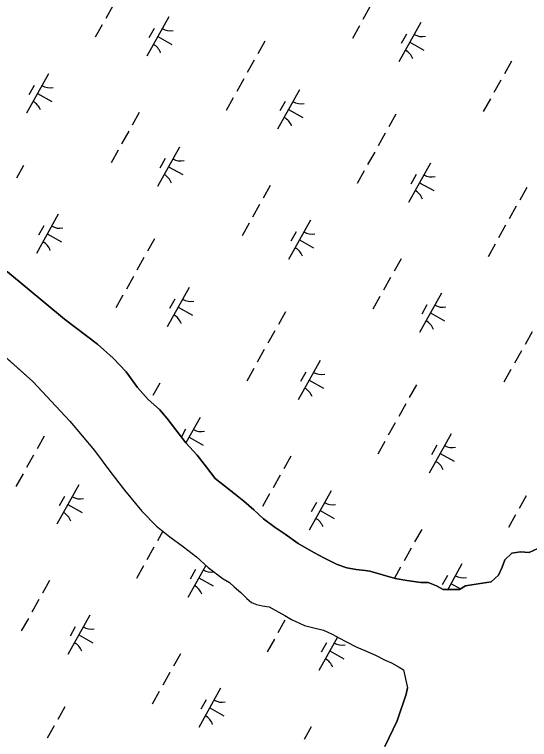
# Model space of a CAD drawing. Extents: x 3923531 to 3943530, y 207391 to 229799.
# Drawn here: x 3932384 to 3932955, y 219057 to 219861 of the extents above; entities that cross this region are included whole.
import ezdxf

# ---------------------------------------------------------------- set-up
doc = ezdxf.new("R2010")
doc.units = 0
doc.layers.add('V-TOPO-SHOR', color=7, linetype='Continuous')
doc.layers.add('V-WETL-SWMP', color=7, linetype='Continuous')

msp = doc.modelspace()

# ---------------------------------------------------------------- linework, layer by layer
at = {"layer": 'V-TOPO-SHOR'}
msp.add_line((3932818.68, 219107.61), (3932820.14, 219114.32), dxfattribs=at)
for points in [[(3931787.11, 219896.13), (3931889.78, 219849.54), (3932040.75, 219779.28), (3932211.06, 219689.68), (3932234.92, 219678.15), (3932251.35, 219669.52), (3932271.38, 219658.03), (3932284.77, 219648.02), (3932299.55, 219635.98), (3932310.54, 219627.2), (3932323.34, 219617.4), (3932341.72, 219602.91), (3932356.5, 219591.27), (3932376.29, 219575.96), (3932439.61, 219523.32), (3932476.39, 219495.55), (3932493.76, 219480.05), (3932507.91, 219465), (3932520.62, 219447.74), (3932532.36, 219434.13)], [(3932349.74, 219502.63), (3932404.44, 219454.12), (3932445.49, 219410.38), (3932472.95, 219377.66), (3932490.04, 219354.72), (3932506.34, 219333.8), (3932525.44, 219310.43), (3932541.79, 219293.94), (3932556.37, 219281.91), (3932571.77, 219270.87), (3932585.96, 219259.84), (3932598.93, 219247.82), (3932615.52, 219235.36), (3932622.53, 219231.46), (3932627.72, 219226.57), (3932635.31, 219220.25), (3932641.89, 219213.53), (3932647.08, 219209.05), (3932652.7, 219206.98), (3932659.13, 219205.5), (3932666.57, 219204.21), (3932684, 219194.56), (3932691.41, 219190.26), (3932705.85, 219183.66), (3932716.09, 219180.94), (3932726.94, 219178.41), (3932736.57, 219174.07), (3932744.78, 219169.36), (3932751.8, 219165.86), (3932764.02, 219159.49), (3932772.85, 219155.97), (3932784.68, 219150.81), (3932795.3, 219145.26), (3932802.32, 219142.17), (3932810.73, 219137.45), (3932815.53, 219134.38), (3932820.14, 219114.32)], [(3932532.36, 219434.13), (3932544.95, 219423.32), (3932553.5, 219413.36), (3932563.05, 219400.77), (3932574.18, 219386.35), (3932586.93, 219372.52), (3932597.06, 219359.12), (3932606.81, 219346.73), (3932617.2, 219338.36), (3932629.18, 219328.77), (3932638.38, 219321.62), (3932649.76, 219311.83), (3932660.33, 219301.85), (3932673.13, 219292.45), (3932684.33, 219285.08), (3932698.73, 219274.66), (3932716.15, 219264.41), (3932727.17, 219258.65), (3932742.21, 219251.25), (3932752.85, 219247.71), (3932763.1, 219245.59), (3932772.96, 219244.68), (3932778.19, 219243.82), (3932806.51, 219235.87), (3932819.38, 219233.32), (3932834.87, 219231.15), (3932843.13, 219231.26), (3932852.16, 219227.74), (3932859.57, 219223.64), (3932877.65, 219223.52)], [(3932877.65, 219223.52), (3932884.22, 219227.61), (3932893.53, 219228.9), (3932912.75, 219231.86), (3932920.94, 219239.49), (3932924.99, 219248.35), (3932928.04, 219256.43), (3932935.64, 219263.67), (3932945.54, 219265.15), (3932955.03, 219264.46), (3932964.57, 219268.91)], [(3932795.09, 219049.21), (3932808.64, 219077.96), (3932818.68, 219107.61)]]:
    msp.add_lwpolyline(points, dxfattribs=at)
at = {"layer": 'V-WETL-SWMP'}
for p, q in [((3932493.24, 219870.97), (3932485.43, 219857)), ((3932778.43, 219869.71), (3932770.63, 219855.75)), ((3932555.2, 219858.78), (3932530.81, 219815.13)), ((3932834.81, 219852.3), (3932810.43, 219808.65)), ((3932481.53, 219850.01), (3932473.73, 219836.05)), ((3932539.19, 219845.95), (3932533.34, 219835.48)), ((3932766.73, 219848.76), (3932758.92, 219834.79)), ((3932543, 219836.95), (3932558.72, 219828.17)), ((3932818.81, 219839.48), (3932812.96, 219829)), ((3932661.86, 219831.75), (3932654.06, 219817.78)), ((3932822.62, 219830.48), (3932838.34, 219821.7)), ((3932650.15, 219810.79), (3932642.35, 219796.83)), ((3932935.35, 219809.54), (3932927.55, 219795.57)), ((3932421.99, 219795.46), (3932397.61, 219751.81)), ((3932638.45, 219789.84), (3932630.65, 219775.87)), ((3932923.64, 219788.59), (3932915.84, 219774.62)), ((3932405.99, 219782.64), (3932400.14, 219772.16)), ((3932409.8, 219773.64), (3932425.52, 219764.86)), ((3932700.41, 219777.65), (3932676.02, 219734)), ((3932626.74, 219768.89), (3932618.94, 219754.92)), ((3932684.41, 219764.83), (3932678.55, 219754.35)), ((3932911.94, 219767.64), (3932904.14, 219753.67)), ((3932688.22, 219755.83), (3932703.93, 219747.05)), ((3932522.53, 219752.71), (3932514.73, 219738.74)), ((3932807.07, 219750.62), (3932799.27, 219736.65)), ((3932510.82, 219731.75), (3932503.02, 219717.79)), ((3932795.37, 219729.67), (3932787.56, 219715.7)), ((3932499.12, 219710.8), (3932491.32, 219696.83)), ((3932567.21, 219714.34), (3932542.82, 219670.69)), ((3932783.66, 219708.72), (3932775.86, 219694.75)), ((3932551.21, 219701.52), (3932545.35, 219691.04)), ((3932394.25, 219693.79), (3932386.45, 219679.82)), ((3932555.02, 219692.52), (3932570.73, 219683.74)), ((3932845.62, 219696.53), (3932821.24, 219652.88)), ((3932771.96, 219687.77), (3932764.15, 219673.8)), ((3932829.62, 219683.71), (3932823.77, 219673.23)), ((3932833.43, 219674.7), (3932849.14, 219665.93)), ((3932667.74, 219671.58), (3932659.94, 219657.61)), ((3932952.29, 219669.5), (3932944.48, 219655.53)), ((3932656.04, 219650.63), (3932648.24, 219636.66)), ((3932940.58, 219648.55), (3932932.78, 219634.58)), ((3932432.8, 219639.69), (3932408.42, 219596.04)), ((3932416.8, 219626.87), (3932410.95, 219616.39)), ((3932644.33, 219629.68), (3932636.53, 219615.71)), ((3932712.42, 219633.22), (3932688.04, 219589.57)), ((3932928.88, 219627.59), (3932921.07, 219613.62)), ((3932696.42, 219620.39), (3932690.57, 219609.92)), ((3932420.61, 219617.87), (3932436.32, 219609.09)), ((3932539.47, 219612.66), (3932531.66, 219598.69)), ((3932700.23, 219611.39), (3932715.94, 219602.61)), ((3932917.17, 219606.64), (3932909.37, 219592.67)), ((3932527.76, 219591.71), (3932519.96, 219577.74)), ((3932812.96, 219590.46), (3932805.15, 219576.49)), ((3932439.61, 219523.32), (3932376.29, 219575.96)), ((3932516.06, 219570.76), (3932508.25, 219556.79)), ((3932801.25, 219569.51), (3932793.45, 219555.54)), ((3932578.02, 219558.57), (3932553.63, 219514.92)), ((3932504.35, 219549.81), (3932496.55, 219535.84)), ((3932562.01, 219545.74), (3932556.16, 219535.27)), ((3932789.55, 219548.55), (3932781.74, 219534.59)), ((3932857.64, 219552.09), (3932833.25, 219508.44)), ((3932841.63, 219539.27), (3932835.78, 219528.79)), ((3932565.82, 219536.74), (3932581.54, 219527.97)), ((3932684.68, 219531.54), (3932676.88, 219517.57)), ((3932845.44, 219530.27), (3932861.16, 219521.49)), ((3932476.39, 219495.55), (3932439.61, 219523.32)), ((3932672.98, 219510.59), (3932665.17, 219496.62)), ((3932958.17, 219509.33), (3932950.37, 219495.37)), ((3932349.74, 219502.63), (3932404.44, 219454.12)), ((3932493.76, 219480.05), (3932476.39, 219495.55)), ((3932661.27, 219489.63), (3932653.47, 219475.66)), ((3932946.47, 219488.38), (3932938.66, 219474.41)), ((3932507.9, 219465), (3932493.76, 219480.05)), ((3932723.23, 219477.44), (3932698.84, 219433.79)), ((3932649.57, 219468.68), (3932641.76, 219454.71)), ((3932934.76, 219467.43), (3932926.96, 219453.46)), ((3932520.62, 219447.74), (3932507.9, 219465)), ((3932707.23, 219464.62), (3932701.38, 219454.14)), ((3932404.44, 219454.12), (3932445.49, 219410.38)), ((3932545.35, 219452.5), (3932537.55, 219438.53)), ((3932711.04, 219455.62), (3932726.75, 219446.84)), ((3932829.89, 219450.41), (3932822.09, 219436.44)), ((3932532.36, 219434.13), (3932520.62, 219447.74)), ((3932544.94, 219423.32), (3932532.36, 219434.13)), ((3932818.19, 219429.46), (3932810.39, 219415.49)), ((3932553.5, 219413.36), (3932544.94, 219423.32)), ((3932445.49, 219410.38), (3932472.95, 219377.66)), ((3932563.04, 219400.77), (3932553.5, 219413.36)), ((3932590.03, 219414.13), (3932574.38, 219386.13)), ((3932574.03, 219401.31), (3932569.24, 219392.74)), ((3932806.48, 219408.51), (3932798.68, 219394.54)), ((3932417.07, 219393.58), (3932409.27, 219379.61)), ((3932574.18, 219386.35), (3932563.04, 219400.77)), ((3932868.44, 219396.32), (3932844.06, 219352.67)), ((3932586.93, 219372.52), (3932574.18, 219386.35)), ((3932577.84, 219392.31), (3932593.55, 219383.53)), ((3932794.78, 219387.56), (3932786.98, 219373.59)), ((3932472.95, 219377.66), (3932490.04, 219354.72)), ((3932852.44, 219383.5), (3932846.59, 219373.02)), ((3932405.37, 219372.63), (3932397.57, 219358.66)), ((3932597.06, 219359.12), (3932586.93, 219372.52)), ((3932690.56, 219371.37), (3932682.76, 219357.41)), ((3932856.25, 219374.5), (3932871.97, 219365.72)), ((3932490.04, 219354.72), (3932506.34, 219333.8)), ((3932606.81, 219346.73), (3932597.06, 219359.12)), ((3932393.66, 219351.67), (3932385.86, 219337.71)), ((3932617.2, 219338.36), (3932606.81, 219346.73)), ((3932678.86, 219350.42), (3932671.06, 219336.45)), ((3932455.62, 219339.49), (3932431.24, 219295.83)), ((3932629.18, 219328.77), (3932617.2, 219338.36)), ((3932506.34, 219333.8), (3932525.44, 219310.43)), ((3932638.38, 219321.62), (3932629.18, 219328.77)), ((3932667.15, 219329.47), (3932659.35, 219315.5)), ((3932735.24, 219333.01), (3932710.86, 219289.36)), ((3932439.62, 219326.66), (3932433.77, 219316.18)), ((3932649.76, 219311.83), (3932638.38, 219321.62)), ((3932951.7, 219327.38), (3932943.89, 219313.42)), ((3932443.43, 219317.66), (3932459.15, 219308.88)), ((3932719.24, 219320.18), (3932713.39, 219309.71)), ((3932525.44, 219310.43), (3932541.79, 219293.94)), ((3932660.33, 219301.85), (3932649.76, 219311.83)), ((3932723.05, 219311.18), (3932738.76, 219302.4)), ((3932939.99, 219306.43), (3932932.19, 219292.46)), ((3932673.13, 219292.45), (3932660.33, 219301.85)), ((3932541.79, 219293.94), (3932556.37, 219281.91)), ((3932548.74, 219288.21), (3932542.78, 219277.53)), ((3932684.33, 219285.08), (3932673.13, 219292.45)), ((3932835.78, 219290.25), (3932827.98, 219276.28)), ((3932556.37, 219281.91), (3932571.77, 219270.87)), ((3932698.73, 219274.66), (3932684.33, 219285.08)), ((3932716.15, 219264.41), (3932698.73, 219274.66)), ((3932538.88, 219270.55), (3932531.07, 219256.58)), ((3932571.77, 219270.87), (3932585.96, 219259.84)), ((3932727.17, 219258.65), (3932716.15, 219264.41)), ((3932824.07, 219269.3), (3932816.27, 219255.33)), ((3932945.54, 219265.15), (3932935.63, 219263.67)), ((3932955.03, 219264.46), (3932945.54, 219265.15)), ((3932964.57, 219268.91), (3932955.03, 219264.46)), ((3932585.96, 219259.84), (3932598.93, 219247.82)), ((3932742.21, 219251.24), (3932727.17, 219258.65)), ((3932928.04, 219256.43), (3932924.99, 219248.35)), ((3932935.63, 219263.67), (3932928.04, 219256.43)), ((3932527.17, 219249.6), (3932519.37, 219235.63)), ((3932596.31, 219250.25), (3932576.45, 219214.71)), ((3932752.85, 219247.71), (3932742.21, 219251.24)), ((3932812.37, 219248.34), (3932805.55, 219236.14)), ((3932880.46, 219251.88), (3932864.66, 219223.61)), ((3932924.99, 219248.35), (3932920.94, 219239.49)), ((3932584.84, 219245.54), (3932578.98, 219235.06)), ((3932598.93, 219247.82), (3932615.52, 219235.36)), ((3932763.1, 219245.59), (3932752.85, 219247.71)), ((3932772.96, 219244.68), (3932763.1, 219245.59)), ((3932778.19, 219243.82), (3932772.96, 219244.68)), ((3932806.51, 219235.87), (3932778.19, 219243.82)), ((3932422.96, 219233.41), (3932415.16, 219219.45)), ((3932588.65, 219236.54), (3932604.36, 219227.76)), ((3932615.52, 219235.36), (3932622.53, 219231.46)), ((3932819.38, 219233.32), (3932806.51, 219235.87)), ((3932834.87, 219231.15), (3932819.38, 219233.32)), ((3932864.45, 219239.06), (3932858.6, 219228.58)), ((3932920.94, 219239.49), (3932912.75, 219231.86)), ((3932622.53, 219231.46), (3932627.72, 219226.57)), ((3932627.72, 219226.57), (3932635.31, 219220.25)), ((3932843.13, 219231.26), (3932834.87, 219231.15)), ((3932852.16, 219227.74), (3932843.13, 219231.26)), ((3932859.57, 219223.64), (3932852.16, 219227.74)), ((3932868.26, 219230.06), (3932878.75, 219224.2)), ((3932884.22, 219227.61), (3932877.65, 219223.52)), ((3932893.53, 219228.89), (3932884.22, 219227.61)), ((3932912.75, 219231.86), (3932893.53, 219228.89)), ((3932635.31, 219220.25), (3932641.89, 219213.53)), ((3932877.65, 219223.52), (3932859.57, 219223.64)), ((3932411.25, 219212.46), (3932403.45, 219198.49)), ((3932641.89, 219213.53), (3932647.08, 219209.05)), ((3932647.08, 219209.05), (3932652.7, 219206.98)), ((3932652.7, 219206.98), (3932659.13, 219205.5)), ((3932659.13, 219205.5), (3932666.57, 219204.21)), ((3932666.57, 219204.21), (3932684, 219194.56)), ((3932467.64, 219195.05), (3932443.25, 219151.4)), ((3932684, 219194.56), (3932691.41, 219190.26)), ((3932399.55, 219191.51), (3932391.75, 219177.54)), ((3932684.09, 219189.42), (3932676.29, 219175.46)), ((3932691.41, 219190.26), (3932705.85, 219183.66)), ((3932705.85, 219183.66), (3932716.09, 219180.94)), ((3932451.64, 219182.22), (3932445.78, 219171.75)), ((3932716.09, 219180.94), (3932726.94, 219178.41)), ((3932726.94, 219178.41), (3932736.57, 219174.07)), ((3932455.44, 219173.22), (3932471.16, 219164.44)), ((3932672.39, 219168.47), (3932664.58, 219154.5)), ((3932742.41, 219170.72), (3932721.67, 219133.59)), ((3932736.57, 219174.07), (3932744.78, 219169.36)), ((3932744.78, 219169.36), (3932751.8, 219165.86)), ((3932730.05, 219164.41), (3932724.2, 219153.94)), ((3932751.8, 219165.86), (3932764.02, 219159.49)), ((3932568.17, 219152.29), (3932560.37, 219138.32)), ((3932733.86, 219155.41), (3932749.57, 219146.63)), ((3932764.02, 219159.49), (3932772.85, 219155.97)), ((3932772.85, 219155.97), (3932784.68, 219150.81)), ((3932784.68, 219150.81), (3932795.3, 219145.26)), ((3932795.3, 219145.26), (3932802.32, 219142.17)), ((3932802.32, 219142.17), (3932810.73, 219137.45)), ((3932810.73, 219137.45), (3932815.53, 219134.38)), ((3932556.47, 219131.34), (3932548.66, 219117.37)), ((3932815.53, 219134.38), (3932820.14, 219114.32)), ((3932612.85, 219113.92), (3932588.47, 219070.27)), ((3932820.14, 219114.32), (3932818.68, 219107.61)), ((3932544.76, 219110.39), (3932536.96, 219096.42)), ((3932818.68, 219107.61), (3932808.64, 219077.96)), ((3932596.85, 219101.1), (3932591, 219090.62)), ((3932439.9, 219093.37), (3932432.09, 219079.4)), ((3932600.66, 219092.1), (3932616.37, 219083.32)), ((3932428.19, 219072.42), (3932420.39, 219058.45)), ((3932713.39, 219071.17), (3932705.58, 219057.2)), ((3932808.64, 219077.96), (3932795.09, 219049.21))]:
    msp.add_line(p, q, dxfattribs=at)
for centre, start, end in [((3932556.68, 219860.95), 240.03808, 281.58174), ((3932836.3, 219854.47), 240.03808, 281.58174), ((3932529.74, 219812.72), 20.03808, 61.58174), ((3932809.36, 219806.25), 20.03808, 61.58174), ((3932423.48, 219797.64), 240.03808, 281.58174), ((3932396.54, 219749.41), 20.03808, 61.58174), ((3932701.89, 219779.83), 240.03808, 281.58174), ((3932674.95, 219731.6), 20.03808, 61.58174), ((3932568.69, 219716.51), 240.03808, 281.58174), ((3932541.75, 219668.29), 20.03808, 61.58174), ((3932847.11, 219698.7), 240.03808, 281.58174), ((3932820.17, 219650.47), 20.03808, 61.58174), ((3932434.29, 219641.87), 240.03808, 281.58174), ((3932713.91, 219635.39), 240.03808, 281.58174), ((3932407.35, 219593.64), 20.03808, 61.58174), ((3932686.97, 219587.16), 20.03808, 61.58174), ((3932579.5, 219560.74), 240.03808, 281.58174), ((3932859.12, 219554.26), 240.03808, 281.58174), ((3932552.56, 219512.51), 20.03808, 61.58174), ((3932832.18, 219506.04), 20.03808, 61.58174), ((3932724.72, 219479.62), 240.03808, 281.58174), ((3932697.77, 219431.39), 20.03808, 61.58174), ((3932591.52, 219416.3), 240.03808, 281.58174), ((3932869.93, 219398.49), 240.03808, 281.58174), ((3932842.99, 219350.27), 20.03808, 61.58174), ((3932457.11, 219341.66), 240.03808, 281.58174), ((3932736.73, 219335.18), 240.03808, 281.58174), ((3932430.17, 219293.43), 20.03808, 61.58174), ((3932709.79, 219286.95), 20.03808, 61.58174), ((3932602.32, 219260.53), 240.03808, 279.28167), ((3932881.94, 219254.06), 240.03808, 281.58174), ((3932575.38, 219212.31), 20.03808, 61.58174), ((3932469.12, 219197.22), 240.03808, 281.58174), ((3932442.18, 219148.99), 20.03808, 61.58174), ((3932747.54, 219179.41), 240.03808, 281.58174), ((3932720.59, 219131.18), 20.03808, 61.58174), ((3932614.34, 219116.1), 240.03808, 281.58174), ((3932587.39, 219067.87), 20.03808, 61.58174)]:
    msp.add_arc(centre, 17.62, start, end, dxfattribs=at)

doc.saveas('drawing.dxf')
